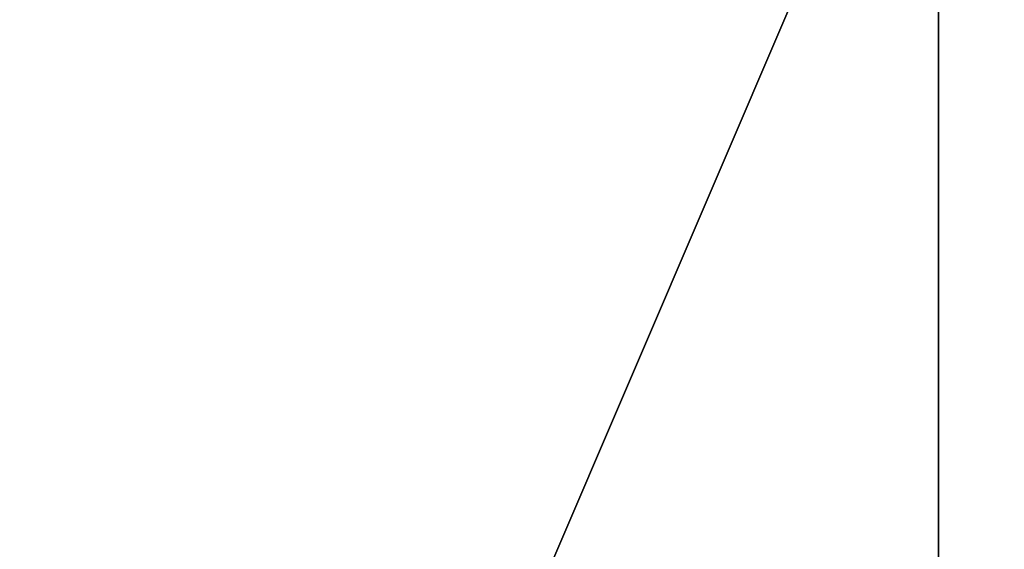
# Model space of a CAD drawing. Header units: millimetres. Extents: x -125 to 171, y -35 to 1363.
# Tile 863 of 1056: x -52.131354 to -52.130979, y 1225.69966 to 1225.699862. Entities that reach past the tile are written whole.
import ezdxf

# ---------------------------------------------------------------- set-up
doc = ezdxf.new("R2010")
doc.units = ezdxf.units.MM
doc.header["$LTSCALE"] = 65.185185
for name, color, linetype in [('2678', 7, 'CONTINUOUS'), ('2679', 7, 'CONTINUOUS'), ('2680', 7, 'CONTINUOUS'), ('2681', 7, 'CONTINUOUS')]:
    doc.layers.add(name, color=color, linetype=linetype)

msp = doc.modelspace()

# ---------------------------------------------------------------- linework, layer by layer
at = {"layer": '2678', "linetype": 'CONTINUOUS'}
for points in [[(-52.21239951, 1223.2, 294.51225568), (-52.0297879, 1223.2, 294.17593849), (-52.21239951, 1225.7, 294.51225568), (-52.21239951, 1223.2, 294.51225568)], [(-52.21239951, 1225.7, 294.51225568), (-52.0297879, 1223.2, 294.17593849), (-52.02979841, 1225.7, 294.17594735), (-52.21239951, 1225.7, 294.51225568)]]:
    msp.add_3dface(points, dxfattribs=at)
at = {"layer": '2679', "linetype": 'CONTINUOUS'}
for points in [[(-52.10370268, 1223.2, 294.87919062), (-52.21239951, 1223.2, 294.51225568), (-52.10371113, 1225.7, 294.87917976), (-52.10370268, 1223.2, 294.87919062)], [(-52.21239951, 1223.2, 294.51225568), (-52.21239951, 1225.7, 294.51225568), (-52.10371113, 1225.7, 294.87917976), (-52.21239951, 1223.2, 294.51225568)]]:
    msp.add_3dface(points, dxfattribs=at)
at = {"layer": '2680', "linetype": 'CONTINUOUS'}
for points in [[(-51.29927349, 1225.7, 296.52080625), (-52.52865076, 1225.7, 296.3915935), (-51.29932368, 1223.2, 296.52081692), (-51.29927349, 1225.7, 296.52080625)], [(-52.52865076, 1225.7, 296.3915935), (-52.5286039, 1223.2, 296.39161436), (-51.29932368, 1223.2, 296.52081692), (-52.52865076, 1225.7, 296.3915935)]]:
    msp.add_3dface(points, dxfattribs=at)
at = {"layer": '2681', "linetype": 'CONTINUOUS'}
for points in [[(-53.20141394, 1225.7, 293.22624285), (-52.13100363, 1225.7, 292.60823357), (-53.20141587, 1223.2, 293.22624499), (-53.20141394, 1225.7, 293.22624285)], [(-52.13100363, 1225.7, 292.60823357), (-52.13095344, 1223.2, 292.6082229), (-53.20141587, 1223.2, 293.22624499), (-52.13100363, 1225.7, 292.60823357)], [(-52.13100363, 1225.7, 292.60823357), (-50.90162636, 1225.7, 292.73744632), (-52.13095344, 1223.2, 292.6082229), (-52.13100363, 1225.7, 292.60823357)]]:
    msp.add_3dface(points, dxfattribs=at)

doc.saveas('drawing.dxf')
